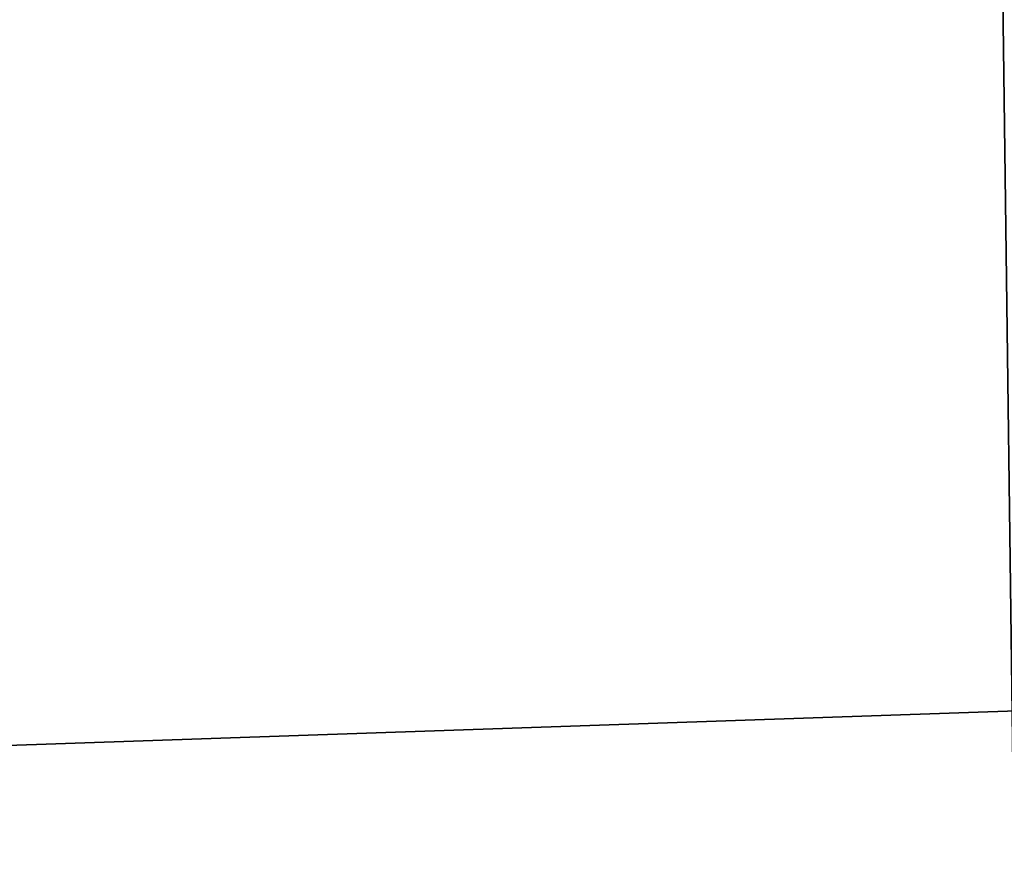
# Model space of a CAD drawing. Header units: millimetres. Extents: x -522 to 188, y -54 to 63.
# Tile 311 of 656: x -4.18624 to -4.17895, y -36.79257 to -36.78627. Entities that reach past the tile are written whole.
import ezdxf

# ---------------------------------------------------------------- set-up
doc = ezdxf.new("R2010")
doc.units = ezdxf.units.MM
doc.header["$LTSCALE"] = 65.185185
for name, color, linetype in [('1', 7, 'CONTINUOUS'), ('2', 7, 'CONTINUOUS'), ('8', 7, 'CONTINUOUS'), ('9', 7, 'CONTINUOUS')]:
    doc.layers.add(name, color=color, linetype=linetype)

msp = doc.modelspace()

# ---------------------------------------------------------------- linework, layer by layer
at = {"layer": '1', "color": 7, "linetype": 'CONTINUOUS'}
for points in [[(-4.178713, 23, -12.3100917), (-4.974943, -36.8, -12.0104057), (-4.9497475, 4.8466881, -12.0208153), (-4.178713, 23, -12.3100917)], [(-4.974943, -36.8, -12.0104057), (-4.178713, 23, -12.3100917), (-4.178775, -36.8, -12.3100676), (-4.974943, -36.8, -12.0104057)]]:
    msp.add_3dface(points, dxfattribs=at)
at = {"layer": '2', "color": 7, "linetype": 'CONTINUOUS'}
for points in [[(-4.178775, -36.8, 12.3100676), (-4.9748846, 23, 12.0104339), (-4.974943, -36.8, 12.0104057), (-4.178775, -36.8, 12.3100676)], [(-4.178713, 23, 12.3100917), (-4.9748846, 23, 12.0104339), (-4.178775, -36.8, 12.3100676), (-4.178713, 23, 12.3100917)]]:
    msp.add_3dface(points, dxfattribs=at)
at = {"layer": '8', "color": 3, "linetype": 'CONTINUOUS'}
for points in [[(-3.5806534, -36.7709129, -10.5482647), (-4.2173768, -36.7927089, -10.1816483), (-4.2628764, -36.7709129, -10.2914941), (-3.5806534, -36.7709129, -10.5482647)], [(-3.5424354, -36.7927089, -10.4356782), (-4.2173768, -36.7927089, -10.1816483), (-3.5806534, -36.7709129, -10.5482647), (-3.5424354, -36.7927089, -10.4356782)]]:
    msp.add_3dface(points, dxfattribs=at)
at = {"layer": '9', "color": 3, "linetype": 'CONTINUOUS'}
for points in [[(-4.2173768, -36.7927089, 10.1816483), (-3.5424354, -36.7927089, 10.4356782), (-4.2628764, -36.7709129, 10.2914941), (-4.2173768, -36.7927089, 10.1816483)], [(-4.2628764, -36.7709129, 10.2914941), (-3.5424354, -36.7927089, 10.4356782), (-3.5806534, -36.7709129, 10.5482647), (-4.2628764, -36.7709129, 10.2914941)]]:
    msp.add_3dface(points, dxfattribs=at)

doc.saveas('drawing.dxf')
